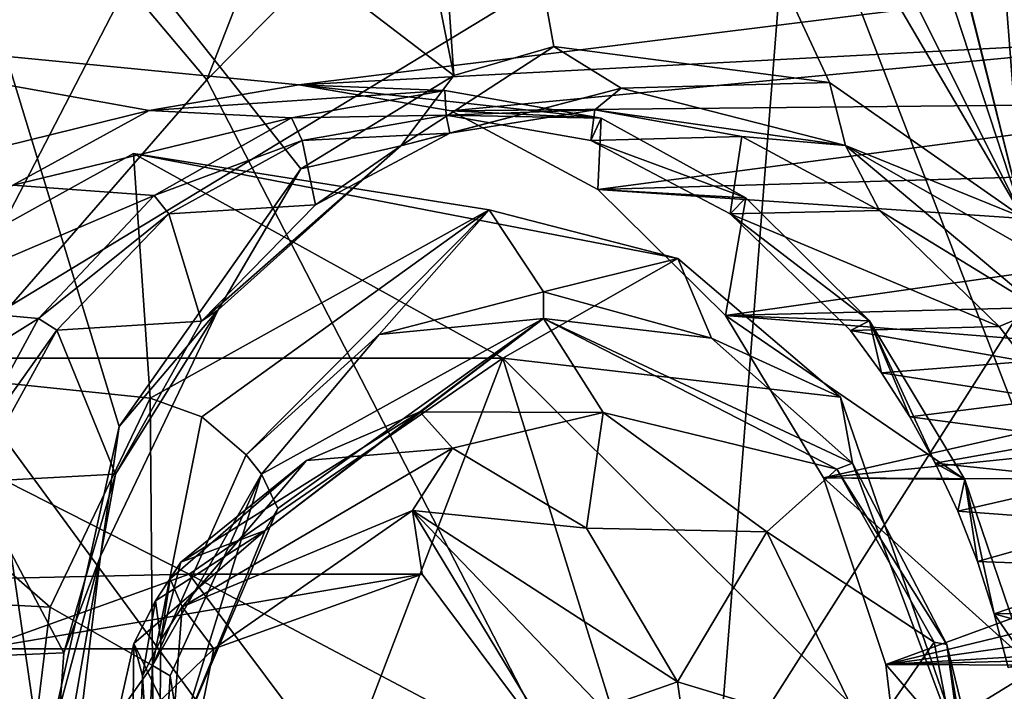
# Model space of a CAD drawing. Header units: metres. Extents: x -150 to 307, y -550 to 84.
# Tile 894 of 1056: x 209.76 to 214.26, y 9.95 to 13.02. Entities that reach past the tile are written whole.
import ezdxf

# ---------------------------------------------------------------- set-up
doc = ezdxf.new("R2010")
doc.units = ezdxf.units.M
doc.layers.add('solid_26006363', color=7, linetype='CONTINUOUS')

msp = doc.modelspace()

# ---------------------------------------------------------------- linework, layer by layer
at = {"layer": 'solid_26006363'}
for points in [[(210.618042, 12.746159, 926.440979), (208.028397, 15.818866, 924.133667), (217.86026, 31.333513, 929.891663)], [(210.618042, 12.746159, 926.440979), (217.86026, 31.333513, 929.891663), (222.933075, 25.208296, 934.411377)], [(212.583405, 8.932697, 928.192017), (210.618042, 12.746159, 926.440979), (222.933075, 25.208296, 934.411377)], [(212.583405, 8.932697, 928.192017), (222.933075, 25.208296, 934.411377), (226.778046, 17.647861, 937.837097)], [(206.756042, 23.459526, 924.161804), (205.746124, 11.74449, 924.325989), (210.609711, 22.999319, 927.270874)], [(205.746124, 11.74449, 924.325989), (209.391617, 11.514729, 927.203979), (210.609711, 22.999319, 927.270874)], [(210.609711, 22.999319, 927.270874), (209.391617, 11.514729, 927.203979), (214.202789, 20.826054, 930.262817)], [(209.391617, 11.514729, 927.203979), (213.290482, 13.882104, 930.071228), (214.202789, 20.826054, 930.262817)], [(213.685944, 20.713861, 890.72583), (214.346542, 12.117091, 890.374573), (212.24559, 20.47102, 889.469666)], [(216.815323, 12.514231, 892.532043), (214.346542, 12.117091, 890.374573), (213.685944, 20.713861, 890.72583)], [(216.766922, 13.068861, 892.53656), (216.815323, 12.514231, 892.532043), (213.685944, 20.713861, 890.72583)], [(214.346542, 12.117091, 890.374573), (212.56279, 19.283852, 889.585876), (212.24559, 20.47102, 889.469666)], [(214.346542, 12.117091, 890.374573), (212.38559, 18.104013, 889.293701), (212.56279, 19.283852, 889.585876)], [(214.346542, 12.117091, 890.374573), (211.781342, 17.260042, 888.687988), (212.38559, 18.104013, 889.293701)], [(213.810257, 4.600105, 929.285156), (212.583405, 8.932697, 928.192017), (226.778046, 17.647861, 937.837097)], [(213.810257, 4.600105, 929.285156), (226.778046, 17.647861, 937.837097), (229.17627, 9.082661, 939.973816)], [(214.346542, 12.117091, 890.374573), (211.45163, 17.060841, 888.388794), (211.781342, 17.260042, 888.687988)], [(210.905457, 16.95179, 887.918945), (211.45163, 17.060841, 888.388794), (211.746353, 12.767147, 888.224915)], [(212.20372, 12.899436, 888.620605), (211.746353, 12.767147, 888.224915), (211.45163, 17.060841, 888.388794)], [(213.464005, 12.734052, 889.672791), (212.20372, 12.899436, 888.620605), (211.45163, 17.060841, 888.388794)], [(214.346542, 12.117091, 890.374573), (213.464005, 12.734052, 889.672791), (211.45163, 17.060841, 888.388794)], [(210.905457, 16.95179, 887.918945), (211.746353, 12.767147, 888.224915), (209.113022, 14.777157, 886.205627)], [(210.618042, 12.746159, 926.440979), (199.540802, 0, 917.246277), (208.028397, 15.818866, 924.133667)], [(213.290482, 13.882104, 930.071228), (215.66008, 7.726824, 932.134583), (216.457001, 15.442872, 932.374939)], [(209.816238, 3.686797, 886.133728), (209.759247, 3.684539, 886.086365), (209.113022, 14.777157, 886.205627)], [(209.86647, 9.585838, 886.42627), (209.816238, 3.686797, 886.133728), (209.113022, 14.777157, 886.205627)], [(210.216171, 11.160434, 886.821838), (209.86647, 9.585838, 886.42627), (209.113022, 14.777157, 886.205627)], [(211.046494, 12.339654, 887.603699), (210.216171, 11.160434, 886.821838), (209.113022, 14.777157, 886.205627)], [(211.746353, 12.767147, 888.224915), (211.046494, 12.339654, 887.603699), (209.113022, 14.777157, 886.205627)], [(209.391617, 11.514729, 927.203979), (212.744339, 6.936975, 929.95697), (213.290482, 13.882104, 930.071228)], [(213.290482, 13.882104, 930.071228), (212.744339, 6.936975, 929.95697), (215.66008, 7.726824, 932.134583)], [(208.124664, 13.008219, 888.2229), (215.373276, 13.265347, 894.395935), (215.38446, 13.576581, 894.43335)], [(209.932755, 13.425826, 889.767273), (208.124664, 13.008219, 888.2229), (215.38446, 13.576581, 894.43335)], [(207.425461, 13.035886, 888.966064), (208.124664, 13.008219, 888.2229), (209.932755, 13.425826, 889.767273)], [(211.037231, 12.724032, 890.636841), (215.373276, 13.265347, 894.395935), (208.124664, 13.008219, 888.2229)], [(211.037231, 12.724032, 890.636841), (215.382904, 12.953395, 894.377136), (215.373276, 13.265347, 894.395935)], [(210.353165, 12.605995, 890.050903), (208.124664, 13.008219, 888.2229), (208.034348, 12.035453, 888.069031)], [(210.353165, 12.605995, 890.050903), (211.037231, 12.724032, 890.636841), (208.124664, 13.008219, 888.2229)], [(211.734283, 12.604815, 891.216614), (215.382904, 12.953395, 894.377136), (211.037231, 12.724032, 890.636841)], [(211.734283, 12.604815, 891.216614), (215.413162, 12.642387, 894.377014), (215.382904, 12.953395, 894.377136)], [(211.504593, 12.445183, 888.115234), (211.746353, 12.767147, 888.224915), (212.20372, 12.899436, 888.620605)], [(212.510529, 12.708828, 888.98175), (211.504593, 12.445183, 888.115234), (212.20372, 12.899436, 888.620605)], [(212.510529, 12.708828, 888.98175), (212.20372, 12.899436, 888.620605), (213.464005, 12.734052, 889.672791)], [(212.583405, 8.932697, 928.192017), (199.540802, 0, 917.246277), (210.618042, 12.746159, 926.440979)], [(211.504593, 12.445183, 888.115234), (211.046494, 12.339654, 887.603699), (211.746353, 12.767147, 888.224915)], [(211.705078, 12.697743, 889.887268), (211.037231, 12.724032, 890.636841), (210.353165, 12.605995, 890.050903)], [(211.705078, 12.697743, 889.887268), (210.353165, 12.605995, 890.050903), (211.003754, 12.572488, 889.286255)], [(211.705078, 12.697743, 889.887268), (211.003754, 12.572488, 889.286255), (211.711258, 12.584679, 889.883179)], [(212.418915, 12.571078, 890.480835), (211.734283, 12.604815, 891.216614), (211.037231, 12.724032, 890.636841)], [(212.418915, 12.571078, 890.480835), (211.037231, 12.724032, 890.636841), (211.705078, 12.697743, 889.887268)], [(211.728622, 12.503397, 888.597412), (211.504593, 12.445183, 888.115234), (212.510529, 12.708828, 888.98175)], [(212.418915, 12.571078, 890.480835), (211.705078, 12.697743, 889.887268), (211.711258, 12.584679, 889.883179)], [(212.39119, 12.609479, 889.162415), (211.728622, 12.503397, 888.597412), (212.510529, 12.708828, 888.98175)], [(212.39119, 12.609479, 889.162415), (212.510529, 12.708828, 888.98175), (213.536392, 12.446374, 889.825134)], [(213.536392, 12.446374, 889.825134), (212.510529, 12.708828, 888.98175), (213.464005, 12.734052, 889.672791)], [(213.536392, 12.446374, 889.825134), (213.464005, 12.734052, 889.672791), (214.346542, 12.117091, 890.374573)], [(209.73082, 12.265794, 889.501343), (210.353165, 12.605995, 890.050903), (208.034348, 12.035453, 888.069031)], [(211.003754, 12.572488, 889.286255), (210.353165, 12.605995, 890.050903), (209.73082, 12.265794, 889.501343)], [(211.711258, 12.584679, 889.883179), (211.728622, 12.503397, 888.597412), (212.39119, 12.609479, 889.162415)], [(212.372787, 12.469479, 890.433411), (211.711258, 12.584679, 889.883179), (212.39119, 12.609479, 889.162415)], [(211.734283, 12.604815, 891.216614), (212.404175, 12.244992, 891.756531), (215.413162, 12.642387, 894.377014)], [(212.418915, 12.571078, 890.480835), (212.404175, 12.244992, 891.756531), (211.734283, 12.604815, 891.216614)], [(212.372787, 12.469479, 890.433411), (212.39119, 12.609479, 889.162415), (213.062454, 12.487676, 889.71698)], [(213.062454, 12.487676, 889.71698), (212.39119, 12.609479, 889.162415), (213.536392, 12.446374, 889.825134)], [(212.404175, 12.244992, 891.756531), (215.463882, 12.334465, 894.395569), (215.413162, 12.642387, 894.377014)], [(211.003754, 12.572488, 889.286255), (209.73082, 12.265794, 889.501343), (210.375977, 12.217186, 888.731079)], [(211.003754, 12.572488, 889.286255), (210.375977, 12.217186, 888.731079), (211.052704, 12.468724, 889.31897)], [(211.003754, 12.572488, 889.286255), (211.052704, 12.468724, 889.31897), (211.711258, 12.584679, 889.883179)], [(211.711258, 12.584679, 889.883179), (211.052704, 12.468724, 889.31897), (211.728622, 12.503397, 888.597412)], [(212.418915, 12.571078, 890.480835), (211.711258, 12.584679, 889.883179), (212.372787, 12.469479, 890.433411)], [(213.081482, 12.207479, 891.014465), (212.418915, 12.571078, 890.480835), (212.372787, 12.469479, 890.433411)], [(213.081482, 12.207479, 891.014465), (212.404175, 12.244992, 891.756531), (212.418915, 12.571078, 890.480835)], [(210.375977, 12.217186, 888.731079), (210.444214, 12.133647, 888.781677), (211.052704, 12.468724, 889.31897)], [(211.052704, 12.468724, 889.31897), (210.444214, 12.133647, 888.781677), (211.114212, 12.174345, 888.055664)], [(211.052704, 12.468724, 889.31897), (211.114212, 12.174345, 888.055664), (211.728622, 12.503397, 888.597412)], [(211.728622, 12.503397, 888.597412), (211.114212, 12.174345, 888.055664), (211.504593, 12.445183, 888.115234)], [(213.008957, 12.133286, 890.946838), (212.372787, 12.469479, 890.433411), (213.062454, 12.487676, 889.71698)], [(213.081482, 12.207479, 891.014465), (212.372787, 12.469479, 890.433411), (213.008957, 12.133286, 890.946838)], [(213.008957, 12.133286, 890.946838), (213.062454, 12.487676, 889.71698), (213.692108, 12.148809, 890.219971)], [(213.692108, 12.148809, 890.219971), (213.062454, 12.487676, 889.71698), (213.536392, 12.446374, 889.825134)], [(210.592438, 11.64252, 887.576843), (210.669815, 11.69444, 887.356934), (211.504593, 12.445183, 888.115234)], [(211.114212, 12.174345, 888.055664), (210.592438, 11.64252, 887.576843), (211.504593, 12.445183, 888.115234)], [(211.504593, 12.445183, 888.115234), (210.669815, 11.69444, 887.356934), (211.046494, 12.339654, 887.603699)], [(213.536392, 12.446374, 889.825134), (214.346542, 12.117091, 890.374573), (214.586288, 11.848532, 890.558594)], [(213.536392, 12.446374, 889.825134), (214.586288, 11.848532, 890.558594), (214.427719, 11.698196, 890.519653)], [(213.692108, 12.148809, 890.219971), (213.536392, 12.446374, 889.825134), (214.427719, 11.698196, 890.519653)], [(211.970413, 11.473971, 893.015442), (210.281921, 12.410253, 891.511047), (208.592346, 11.473048, 890.005676)], [(210.358597, 11.290914, 888.297058), (208.592346, 11.473048, 890.005676), (210.281921, 12.410253, 891.511047)], [(212.770813, 11.9301, 890.38623), (210.281921, 12.410253, 891.511047), (211.970413, 11.473971, 893.015442)], [(211.908035, 12.151707, 889.665283), (210.358597, 11.290914, 888.297058), (210.281921, 12.410253, 891.511047)], [(212.770813, 11.9301, 890.38623), (211.908035, 12.151707, 889.665283), (210.281921, 12.410253, 891.511047)], [(210.669815, 11.69444, 887.356934), (210.216171, 11.160434, 886.821838), (211.046494, 12.339654, 887.603699)], [(212.404175, 12.244992, 891.756531), (215.534821, 12.031249, 894.432739), (215.463882, 12.334465, 894.395569)], [(210.375977, 12.217186, 888.731079), (209.73082, 12.265794, 889.501343), (209.195724, 11.714668, 889.011108)], [(212.404175, 12.244992, 891.756531), (212.987717, 11.668848, 892.209045), (215.534821, 12.031249, 894.432739)], [(213.081482, 12.207479, 891.014465), (212.987717, 11.668848, 892.209045), (212.404175, 12.244992, 891.756531)], [(210.375977, 12.217186, 888.731079), (209.195724, 11.714668, 889.011108), (209.848083, 11.655814, 888.24646)], [(210.375977, 12.217186, 888.731079), (209.848083, 11.655814, 888.24646), (210.444214, 12.133647, 888.781677)], [(213.64537, 11.644391, 891.45166), (212.987717, 11.668848, 892.209045), (213.081482, 12.207479, 891.014465)], [(213.64537, 11.644391, 891.45166), (213.081482, 12.207479, 891.014465), (213.008957, 12.133286, 890.946838)], [(210.594421, 11.205294, 888.170715), (210.358597, 11.290914, 888.297058), (211.908035, 12.151707, 889.665283)], [(210.444214, 12.133647, 888.781677), (210.592438, 11.64252, 887.576843), (211.114212, 12.174345, 888.055664)], [(210.797272, 11.031365, 888.20929), (210.594421, 11.205294, 888.170715), (211.908035, 12.151707, 889.665283)], [(211.404633, 11.582603, 888.759094), (210.797272, 11.031365, 888.20929), (211.908035, 12.151707, 889.665283)], [(212.155365, 11.776667, 889.406311), (211.404633, 11.582603, 888.759094), (211.908035, 12.151707, 889.665283)], [(212.155365, 11.776667, 889.406311), (211.908035, 12.151707, 889.665283), (212.770813, 11.9301, 890.38623)], [(209.848083, 11.655814, 888.24646), (209.932251, 11.602353, 888.312744), (210.444214, 12.133647, 888.781677)], [(210.444214, 12.133647, 888.781677), (209.932251, 11.602353, 888.312744), (210.592438, 11.64252, 887.576843)], [(213.008957, 12.133286, 890.946838), (213.692108, 12.148809, 890.219971), (214.238327, 11.619277, 890.639038)], [(213.008957, 12.133286, 890.946838), (214.238327, 11.619277, 890.639038), (213.558533, 11.600737, 891.374207)], [(213.64537, 11.644391, 891.45166), (213.008957, 12.133286, 890.946838), (213.558533, 11.600737, 891.374207)], [(213.692108, 12.148809, 890.219971), (214.427719, 11.698196, 890.519653), (214.238327, 11.619277, 890.639038)], [(212.987717, 11.668848, 892.209045), (215.625488, 11.735957, 894.488281), (215.534821, 12.031249, 894.432739)], [(213.514175, 11.295867, 890.98175), (212.770813, 11.9301, 890.38623), (211.970413, 11.473971, 893.015442)], [(212.923264, 11.565667, 890.040405), (212.155365, 11.776667, 889.406311), (212.770813, 11.9301, 890.38623)], [(212.923264, 11.565667, 890.040405), (212.770813, 11.9301, 890.38623), (213.514175, 11.295867, 890.98175)], [(212.15654, 11.655532, 889.398132), (211.404633, 11.582603, 888.759094), (212.155365, 11.776667, 889.406311)], [(212.15654, 11.655532, 889.398132), (212.155365, 11.776667, 889.406311), (212.923264, 11.565667, 890.040405)], [(209.848083, 11.655814, 888.24646), (209.195724, 11.714668, 889.011108), (208.792877, 10.997117, 888.622314)], [(212.987717, 11.668848, 892.209045), (215.735748, 11.449543, 894.562195), (215.625488, 11.735957, 894.488281)], [(209.848083, 11.655814, 888.24646), (208.792877, 10.997117, 888.622314), (209.458054, 10.935096, 887.868713)], [(209.848083, 11.655814, 888.24646), (209.458054, 10.935096, 887.868713), (209.932251, 11.602353, 888.312744)], [(210.669815, 11.69444, 887.356934), (210.1315, 10.568375, 886.824219), (210.216171, 11.160434, 886.821838)], [(210.199768, 10.942809, 887.195496), (210.1315, 10.568375, 886.824219), (210.669815, 11.69444, 887.356934)], [(210.592438, 11.64252, 887.576843), (210.199768, 10.942809, 887.195496), (210.669815, 11.69444, 887.356934)], [(212.15654, 11.655532, 889.398132), (210.867676, 10.94248, 888.261963), (211.404633, 11.582603, 888.759094)], [(212.15654, 11.655532, 889.398132), (210.941788, 10.785846, 888.409912), (210.867676, 10.94248, 888.261963)], [(212.15654, 11.655532, 889.398132), (210.883362, 10.685071, 888.618835), (210.941788, 10.785846, 888.409912)], [(211.591583, 11.228292, 889.253723), (210.883362, 10.685071, 888.618835), (212.15654, 11.655532, 889.398132)], [(212.429459, 11.225795, 889.955017), (211.591583, 11.228292, 889.253723), (212.15654, 11.655532, 889.398132)], [(212.15654, 11.655532, 889.398132), (212.923264, 11.565667, 890.040405), (213.568985, 10.992905, 890.547485)], [(213.496201, 10.966648, 890.483643), (212.15654, 11.655532, 889.398132), (213.568985, 10.992905, 890.547485)], [(212.429459, 11.225795, 889.955017), (212.15654, 11.655532, 889.398132), (213.496201, 10.966648, 890.483643)], [(212.987717, 11.668848, 892.209045), (213.435776, 10.926747, 892.537415), (215.735748, 11.449543, 894.562195)], [(214.082428, 10.91944, 891.772156), (213.435776, 10.926747, 892.537415), (212.987717, 11.668848, 892.209045)], [(214.082428, 10.91944, 891.772156), (212.987717, 11.668848, 892.209045), (213.64537, 11.644391, 891.45166)], [(214.238327, 11.619277, 890.639038), (214.427719, 11.698196, 890.519653), (215.04039, 10.569696, 890.963562)], [(209.932251, 11.602353, 888.312744), (210.199768, 10.942809, 887.195496), (210.592438, 11.64252, 887.576843)], [(213.700989, 11.407148, 891.481323), (213.64537, 11.644391, 891.45166), (213.558533, 11.600737, 891.374207)], [(213.558533, 11.600737, 891.374207), (214.238327, 11.619277, 890.639038), (214.360306, 11.457731, 890.729553)], [(213.946533, 10.993823, 891.661133), (214.082428, 10.91944, 891.772156), (213.64537, 11.644391, 891.45166)], [(213.830338, 11.204825, 891.577026), (213.946533, 10.993823, 891.661133), (213.64537, 11.644391, 891.45166)], [(213.700989, 11.407148, 891.481323), (213.830338, 11.204825, 891.577026), (213.64537, 11.644391, 891.45166)], [(214.360306, 11.457731, 890.729553), (214.238327, 11.619277, 890.639038), (215.04039, 10.569696, 890.963562)], [(209.458054, 10.935096, 887.868713), (209.549255, 10.908672, 887.94281), (209.932251, 11.602353, 888.312744)], [(209.932251, 11.602353, 888.312744), (209.549255, 10.908672, 887.94281), (210.199768, 10.942809, 887.195496)], [(210.867676, 10.94248, 888.261963), (210.797272, 11.031365, 888.20929), (211.404633, 11.582603, 888.759094)], [(213.568985, 10.992905, 890.547485), (212.923264, 11.565667, 890.040405), (213.514175, 11.295867, 890.98175)], [(213.700989, 11.407148, 891.481323), (213.558533, 11.600737, 891.374207), (214.360306, 11.457731, 890.729553)], [(209.391617, 11.514729, 927.203979), (208.929962, -0.000005, 927.139404), (212.744339, 6.936975, 929.95697)], [(210.537338, 10.485176, 891.738647), (208.592346, 11.473048, 890.005676), (208.073196, 10.430766, 889.543152)], [(209.901566, 10.33472, 887.854736), (208.073196, 10.430766, 889.543152), (208.592346, 11.473048, 890.005676)], [(210.537338, 10.485176, 891.738647), (211.970413, 11.473971, 893.015442), (208.592346, 11.473048, 890.005676)], [(210.358597, 11.290914, 888.297058), (209.901566, 10.33472, 887.854736), (208.592346, 11.473048, 890.005676)], [(210.537338, 10.485176, 891.738647), (211.233658, 9.552213, 892.359009), (211.970413, 11.473971, 893.015442)], [(211.233658, 9.552213, 892.359009), (212.670898, 9.213991, 893.639587), (211.970413, 11.473971, 893.015442)], [(214.226364, 9.2276, 891.474854), (211.970413, 11.473971, 893.015442), (212.670898, 9.213991, 893.639587)], [(214.226364, 9.2276, 891.474854), (213.514175, 11.295867, 890.98175), (211.970413, 11.473971, 893.015442)], [(213.435776, 10.926747, 892.537415), (215.86499, 11.174772, 894.654053), (215.735748, 11.449543, 894.562195)], [(213.700989, 11.407148, 891.481323), (214.360306, 11.457731, 890.729553), (214.474365, 11.286438, 890.812866)], [(213.700989, 11.407148, 891.481323), (214.474365, 11.286438, 890.812866), (213.830338, 11.204825, 891.577026)], [(213.568985, 10.992905, 890.547485), (213.514175, 11.295867, 890.98175), (214.226364, 9.2276, 891.474854)], [(210.369736, 10.067975, 887.786133), (209.901566, 10.33472, 887.854736), (210.358597, 11.290914, 888.297058)], [(210.369736, 10.067975, 887.786133), (210.358597, 11.290914, 888.297058), (210.594421, 11.205294, 888.170715)], [(213.830338, 11.204825, 891.577026), (214.474365, 11.286438, 890.812866), (214.580002, 11.106112, 890.88855)], [(210.4991, 10.540337, 889.2677), (210.883362, 10.685071, 888.618835), (211.591583, 11.228292, 889.253723)], [(211.072174, 11.005164, 889.778259), (210.4991, 10.540337, 889.2677), (211.591583, 11.228292, 889.253723)], [(211.740814, 11.061493, 890.374023), (211.072174, 11.005164, 889.778259), (211.591583, 11.228292, 889.253723)], [(211.740814, 11.061493, 890.374023), (211.591583, 11.228292, 889.253723), (212.429459, 11.225795, 889.955017)], [(212.352859, 10.696504, 890.919312), (211.740814, 11.061493, 890.374023), (212.429459, 11.225795, 889.955017)], [(212.352859, 10.696504, 890.919312), (212.429459, 11.225795, 889.955017), (213.177292, 10.679991, 890.539124)], [(213.177292, 10.679991, 890.539124), (212.429459, 11.225795, 889.955017), (213.496201, 10.966648, 890.483643)], [(210.369736, 10.067975, 887.786133), (210.594421, 11.205294, 888.170715), (210.797272, 11.031365, 888.20929)], [(213.435776, 10.926747, 892.537415), (216.013031, 10.913147, 894.763855), (215.86499, 11.174772, 894.654053)], [(213.830338, 11.204825, 891.577026), (214.580002, 11.106112, 890.88855), (213.946533, 10.993823, 891.661133)], [(210.1315, 10.568375, 886.824219), (209.86647, 9.585838, 886.42627), (210.216171, 11.160434, 886.821838)], [(213.946533, 10.993823, 891.661133), (214.580002, 11.106112, 890.88855), (214.676727, 10.917478, 890.956299)], [(210.867676, 10.94248, 888.261963), (210.369736, 10.067975, 887.786133), (210.797272, 11.031365, 888.20929)], [(210.505386, 10.335879, 889.567993), (211.072174, 11.005164, 889.778259), (211.740814, 11.061493, 890.374023)], [(211.556778, 10.776751, 890.504761), (210.505386, 10.335879, 889.567993), (211.740814, 11.061493, 890.374023)], [(211.556778, 10.776751, 890.504761), (211.740814, 11.061493, 890.374023), (212.352859, 10.696504, 890.919312)], [(210.450226, 10.464341, 889.436768), (210.4991, 10.540337, 889.2677), (211.072174, 11.005164, 889.778259)], [(210.450226, 10.464341, 889.436768), (211.072174, 11.005164, 889.778259), (210.505386, 10.335879, 889.567993)], [(213.496201, 10.966648, 890.483643), (213.568985, 10.992905, 890.547485), (213.999786, 10.163239, 890.85791)], [(213.999786, 10.163239, 890.85791), (213.568985, 10.992905, 890.547485), (214.226364, 9.2276, 891.474854)], [(213.946533, 10.993823, 891.661133), (214.676727, 10.917478, 890.956299), (214.04953, 10.774107, 891.733704)], [(213.946533, 10.993823, 891.661133), (214.04953, 10.774107, 891.733704), (214.082428, 10.91944, 891.772156)], [(209.549255, 10.908672, 887.94281), (209.964096, 10.126218, 886.940002), (210.199768, 10.942809, 887.195496)], [(210.199768, 10.942809, 887.195496), (209.964096, 10.126218, 886.940002), (210.1315, 10.568375, 886.824219)], [(210.450348, 10.020464, 887.850464), (210.369736, 10.067975, 887.786133), (210.867676, 10.94248, 888.261963)], [(210.494202, 9.736448, 888.223022), (210.450348, 10.020464, 887.850464), (210.867676, 10.94248, 888.261963)], [(210.941788, 10.785846, 888.409912), (210.494202, 9.736448, 888.223022), (210.867676, 10.94248, 888.261963)], [(213.177292, 10.679991, 890.539124), (213.496201, 10.966648, 890.483643), (213.941299, 10.175159, 890.808777)], [(213.941299, 10.175159, 890.808777), (213.496201, 10.966648, 890.483643), (213.999786, 10.163239, 890.85791)], [(209.549255, 10.908672, 887.94281), (209.318436, 10.098907, 887.69574), (209.964096, 10.126218, 886.940002)], [(213.435776, 10.926747, 892.537415), (213.721359, 10.073014, 892.723328), (216.013031, 10.913147, 894.763855)], [(214.363892, 10.088626, 891.956421), (213.721359, 10.073014, 892.723328), (213.435776, 10.926747, 892.537415)], [(214.363892, 10.088626, 891.956421), (213.435776, 10.926747, 892.537415), (214.082428, 10.91944, 891.772156)], [(213.721359, 10.073014, 892.723328), (216.178268, 10.668486, 894.890442), (216.013031, 10.913147, 894.763855)], [(214.04953, 10.774107, 891.733704), (214.139648, 10.543378, 891.7948), (214.082428, 10.91944, 891.772156)], [(214.04953, 10.774107, 891.733704), (214.676727, 10.917478, 890.956299), (214.764099, 10.721206, 891.015808)], [(214.216507, 10.303719, 891.84436), (214.363892, 10.088626, 891.956421), (214.082428, 10.91944, 891.772156)], [(214.139648, 10.543378, 891.7948), (214.216507, 10.303719, 891.84436), (214.082428, 10.91944, 891.772156)], [(210.941788, 10.785846, 888.409912), (210.883362, 10.685071, 888.618835), (210.494202, 9.736448, 888.223022)], [(210.648834, 10.143752, 889.695801), (210.505386, 10.335879, 889.567993), (211.556778, 10.776751, 890.504761)], [(211.600967, 10.4853, 890.544128), (210.648834, 10.143752, 889.695801), (211.556778, 10.776751, 890.504761)], [(211.556778, 10.776751, 890.504761), (212.352859, 10.696504, 890.919312), (212.768982, 9.993267, 891.2901)], [(212.426483, 9.872355, 891.279602), (211.556778, 10.776751, 890.504761), (212.768982, 9.993267, 891.2901)], [(212.297546, 9.552704, 891.164734), (211.556778, 10.776751, 890.504761), (212.426483, 9.872355, 891.279602)], [(212.297546, 9.552704, 891.164734), (211.600967, 10.4853, 890.544128), (211.556778, 10.776751, 890.504761)], [(214.04953, 10.774107, 891.733704), (214.764099, 10.721206, 891.015808), (214.139648, 10.543378, 891.7948)], [(214.139648, 10.543378, 891.7948), (214.764099, 10.721206, 891.015808), (214.841675, 10.517993, 891.06665)], [(210.283417, 10.167971, 889.0755), (210.494202, 9.736448, 888.223022), (210.883362, 10.685071, 888.618835)], [(210.382523, 10.363236, 889.163818), (210.283417, 10.167971, 889.0755), (210.883362, 10.685071, 888.618835)], [(210.382523, 10.363236, 889.163818), (210.883362, 10.685071, 888.618835), (210.4991, 10.540337, 889.2677)], [(212.768982, 9.993267, 891.2901), (212.352859, 10.696504, 890.919312), (213.177292, 10.679991, 890.539124)], [(212.768982, 9.993267, 891.2901), (213.177292, 10.679991, 890.539124), (213.634933, 9.731352, 890.852722)], [(213.634933, 9.731352, 890.852722), (213.177292, 10.679991, 890.539124), (213.941299, 10.175159, 890.808777)], [(213.721359, 10.073014, 892.723328), (216.35939, 10.443136, 895.032776), (216.178268, 10.668486, 894.890442)], [(210.1315, 10.568375, 886.824219), (209.97049, 9.237955, 886.601135), (209.86647, 9.585838, 886.42627)], [(209.901016, 9.247016, 886.828308), (209.97049, 9.237955, 886.601135), (210.1315, 10.568375, 886.824219)], [(209.964096, 10.126218, 886.940002), (209.901016, 9.247016, 886.828308), (210.1315, 10.568375, 886.824219)], [(210.406723, 10.186005, 889.480103), (210.382523, 10.363236, 889.163818), (210.4991, 10.540337, 889.2677)], [(210.450226, 10.464341, 889.436768), (210.406723, 10.186005, 889.480103), (210.4991, 10.540337, 889.2677)], [(214.139648, 10.543378, 891.7948), (214.841675, 10.517993, 891.06665), (214.216507, 10.303719, 891.84436)], [(214.216507, 10.303719, 891.84436), (214.841675, 10.517993, 891.06665), (214.909058, 10.308955, 891.108765)], [(210.537338, 10.485176, 891.738647), (208.073196, 10.430766, 889.543152), (209.584839, 10.143752, 890.890015)], [(211.600967, 10.4853, 890.544128), (210.537338, 10.485176, 891.738647), (209.584839, 10.143752, 890.890015)], [(211.600967, 10.4853, 890.544128), (209.584839, 10.143752, 890.890015), (210.648834, 10.143752, 889.695801)], [(210.450226, 10.464341, 889.436768), (210.505386, 10.335879, 889.567993), (210.406723, 10.186005, 889.480103)], [(212.297546, 9.552704, 891.164734), (210.537338, 10.485176, 891.738647), (211.600967, 10.4853, 890.544128)], [(212.297546, 9.552704, 891.164734), (211.233658, 9.552213, 892.359009), (210.537338, 10.485176, 891.738647)], [(213.721359, 10.073014, 892.723328), (216.554764, 10.239515, 895.189514), (216.35939, 10.443136, 895.032776)], [(209.764847, 9.213862, 887.678589), (207.892578, 9.206751, 889.382263), (208.073196, 10.430766, 889.543152)], [(209.901566, 10.33472, 887.854736), (209.764847, 9.213862, 887.678589), (208.073196, 10.430766, 889.543152)], [(210.322861, 10.020759, 889.405334), (210.283417, 10.167971, 889.0755), (210.382523, 10.363236, 889.163818)], [(210.406723, 10.186005, 889.480103), (210.322861, 10.020759, 889.405334), (210.382523, 10.363236, 889.163818)], [(210.369736, 10.067975, 887.786133), (209.764847, 9.213862, 887.678589), (209.901566, 10.33472, 887.854736)], [(210.393921, 8.868039, 889.468689), (210.406723, 10.186005, 889.480103), (210.505386, 10.335879, 889.567993)], [(210.648834, 10.143752, 889.695801), (210.393921, 8.868039, 889.468689), (210.505386, 10.335879, 889.567993)], [(214.216507, 10.303719, 891.84436), (214.909058, 10.308955, 891.108765), (214.965851, 10.095272, 891.141785)], [(214.216507, 10.303719, 891.84436), (214.965851, 10.095272, 891.141785), (214.27948, 10.059406, 891.88208)], [(214.216507, 10.303719, 891.84436), (214.27948, 10.059406, 891.88208), (214.363892, 10.088626, 891.956421)], [(213.721359, 10.073014, 892.723328), (216.762177, 10.060023, 895.358948), (216.554764, 10.239515, 895.189514)], [(210.393921, 8.868039, 889.468689), (210.322861, 10.020759, 889.405334), (210.406723, 10.186005, 889.480103)], [(213.634933, 9.731352, 890.852722), (213.941299, 10.175159, 890.808777), (214.126297, 9.231543, 890.907227)], [(214.126297, 9.231543, 890.907227), (213.941299, 10.175159, 890.808777), (213.999786, 10.163239, 890.85791)], [(209.318436, 10.098907, 887.69574), (209.901016, 9.247016, 886.828308), (209.964096, 10.126218, 886.940002)], [(210.648834, 10.143752, 889.695801), (209.584839, 10.143752, 890.890015), (209.329834, 8.868529, 890.662781)], [(210.648834, 10.143752, 889.695801), (209.329834, 8.868529, 890.662781), (210.393921, 8.868039, 889.468689)], [(210.283417, 10.167971, 889.0755), (210.089722, 9.308969, 888.902954), (210.494202, 9.736448, 888.223022)], [(210.264969, 8.548429, 889.35376), (210.089722, 9.308969, 888.902954), (210.283417, 10.167971, 889.0755)], [(210.322861, 10.020759, 889.405334), (210.264969, 8.548429, 889.35376), (210.283417, 10.167971, 889.0755)], [(214.162262, 9.182439, 890.934998), (213.999786, 10.163239, 890.85791), (214.226364, 9.2276, 891.474854)], [(214.126297, 9.231543, 890.907227), (213.999786, 10.163239, 890.85791), (214.162262, 9.182439, 890.934998)], [(209.318436, 10.098907, 887.69574), (209.256348, 9.233326, 887.590149), (209.901016, 9.247016, 886.828308)], [(214.473572, 9.19695, 891.994263), (213.721359, 10.073014, 892.723328), (214.363892, 10.088626, 891.956421)], [(210.369736, 10.067975, 887.786133), (210.313889, 8.929874, 887.669983), (209.764847, 9.213862, 887.678589)], [(210.385498, 8.935332, 887.730103), (210.313889, 8.929874, 887.669983), (210.369736, 10.067975, 887.786133)], [(210.385498, 8.935332, 887.730103), (210.369736, 10.067975, 887.786133), (210.450348, 10.020464, 887.850464)], [(213.721359, 10.073014, 892.723328), (213.828278, 9.161467, 892.757385), (216.762177, 10.060023, 895.358948)], [(214.473572, 9.19695, 891.994263), (213.828278, 9.161467, 892.757385), (213.721359, 10.073014, 892.723328)], [(213.828278, 9.161467, 892.757385), (216.979538, 9.906302, 895.539185), (216.762177, 10.060023, 895.358948)], [(210.393921, 8.868039, 889.468689), (210.264969, 8.548429, 889.35376), (210.322861, 10.020759, 889.405334)], [(210.494202, 9.736448, 888.223022), (210.385498, 8.935332, 887.730103), (210.450348, 10.020464, 887.850464)], [(212.426483, 9.872355, 891.279602), (212.768982, 9.993267, 891.2901), (212.894501, 9.111842, 891.401917)], [(212.894501, 9.111842, 891.401917), (212.768982, 9.993267, 891.2901), (213.634933, 9.731352, 890.852722)]]:
    msp.add_3dface(points, dxfattribs=at)

doc.saveas('drawing.dxf')
